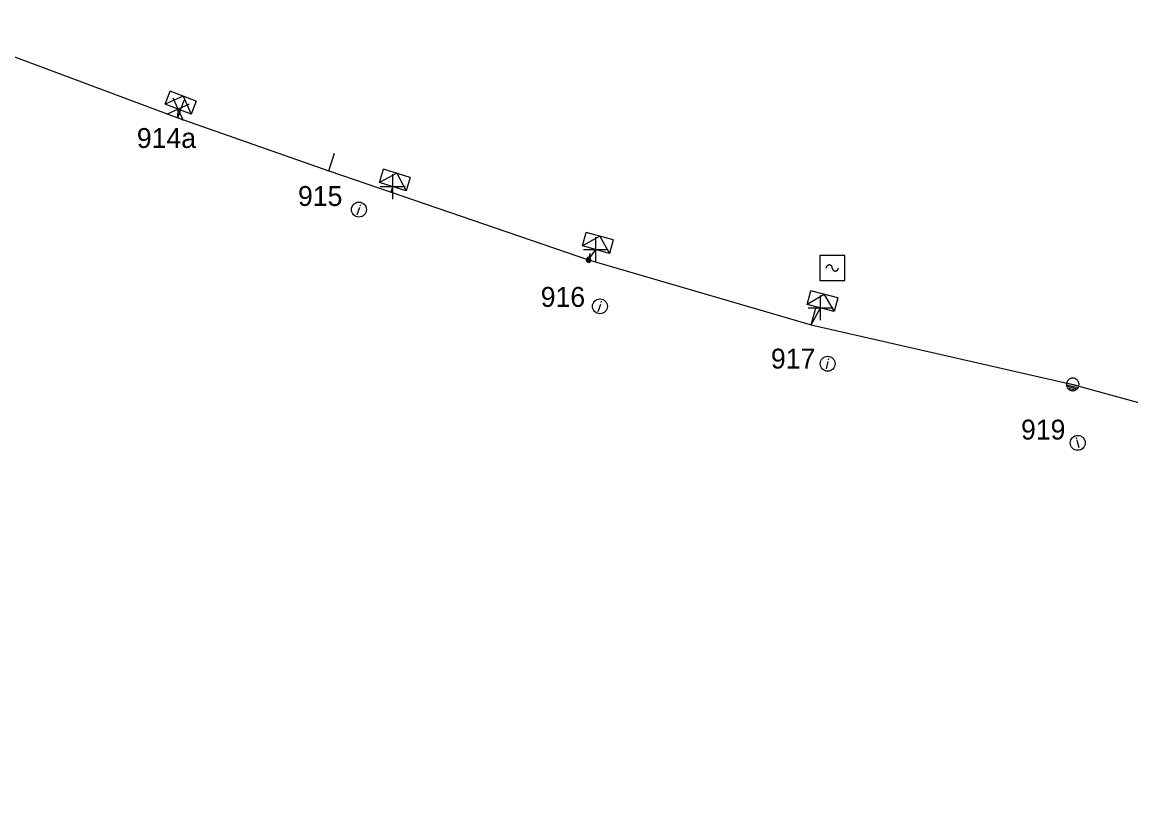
# Model space of a CAD drawing. Extents: x -540466 to -537383, y -1184038 to -1179972.
# Drawn here: x -538419.1 to -538363.4, y -1180235.2 to -1180196.4 of the extents above; entities that cross this region are included whole.
import ezdxf

# ---------------------------------------------------------------- set-up
doc = ezdxf.new("R2010")
doc.units = 0
for name, color, linetype in [('Vrstva 1', 7, 'Continuous'), ('Vrstva 10', 7, 'Continuous'), ('Vrstva 13', 7, 'Continuous'), ('Vrstva 14', 7, 'Continuous'), ('Vrstva 2', 7, 'Continuous'), ('Vrstva 31', 7, 'Continuous'), ('Vrstva 34', 7, 'Continuous'), ('Vrstva 36', 7, 'Continuous'), ('Vrstva 50', 7, 'Continuous'), ('Vrstva 8', 7, 'Continuous'), ('Vrstva 9', 7, 'Continuous')]:
    doc.layers.add(name, color=color, linetype=linetype)

# ---------------------------------------------------------------- blocks, each defined once
blk = doc.blocks.new('NN440')
at = {"layer": 'Vrstva 2'}
for points in [[(0.63, 0), (0.63, 0.06), (0.62, 0.13), (0.6, 0.19), (0.58, 0.25), (0.55, 0.31), (0.51, 0.37), (0.47, 0.42), (0.42, 0.46), (0.37, 0.51), (0.32, 0.54), (0.26, 0.57), (0.2, 0.59), (0.13, 0.61), (0.07, 0.62), (0, 0.63), (-0.06, 0.62), (-0.13, 0.61), (-0.19, 0.59), (-0.26, 0.57), (-0.31, 0.54), (-0.37, 0.51), (-0.42, 0.46), (-0.47, 0.42), (-0.51, 0.37), (-0.54, 0.31), (-0.57, 0.25), (-0.6, 0.19), (-0.62, 0.13), (-0.63, 0.06), (-0.63, 0), (-0.63, -0.07), (-0.62, -0.14), (-0.6, -0.2), (-0.57, -0.26), (-0.54, -0.32), (-0.51, -0.37), (-0.47, -0.43), (-0.42, -0.47), (-0.37, -0.51), (-0.31, -0.55), (-0.26, -0.58), (-0.19, -0.6), (-0.13, -0.62), (-0.06, -0.63), (0, -0.63), (0.07, -0.63), (0.13, -0.62), (0.2, -0.6), (0.26, -0.58), (0.32, -0.55), (0.37, -0.51), (0.42, -0.47), (0.47, -0.43), (0.51, -0.37), (0.55, -0.32), (0.58, -0.26), (0.6, -0.2), (0.62, -0.14), (0.63, -0.07), (0.63, 0)], [(-0.63, 0), (0.63, 0)], [(-0.6, -0.18), (0.57, -0.18)], [(-0.51, -0.32), (0.5, -0.32)], [(-0.37, -0.47), (0.35, -0.47)]]:
    blk.add_lwpolyline(points, dxfattribs=at)
blk = doc.blocks.new('NN770')
at = {"layer": 'Vrstva 10'}
for p, q in [((0.002, 0.187), (0.002, 0.263)), ((0.002, -0.276), (0.002, 0.111))]:
    blk.add_line(p, q, dxfattribs=at)
blk.add_circle((0, -0.008), 0.375, dxfattribs=at)
blk = doc.blocks.new('NN800')
at = {"layer": 'Vrstva 1'}
for points in [[(-0.442, 0.442), (0.442, -0.442)], [(-0.442, -0.442), (0.442, 0.442)]]:
    blk.add_lwpolyline(points, dxfattribs=at)
blk = doc.blocks.new('NN630')
at = {"layer": 'Vrstva 9'}
for points in [[(-0.003, -0.7), (-0.703, 0)], [(-0.703, -0.7), (-0.703, 0), (0.697, 0), (0.697, -0.7)], [(-0.003, -0.7), (0.697, 0)], [(-0.703, -0.7), (0.697, -0.7)]]:
    blk.add_lwpolyline(points, dxfattribs=at)
blk = doc.blocks.new('NN740')
at = {"layer": 'Vrstva 1'}
for points in [[(0.624, 0.624), (-0.626, 0.624)], [(-0.626, 0.624), (-0.626, -0.626)], [(0.624, -0.626), (0.624, 0.624)], [(-0.001, -0.001), (-0.002, 0.015), (-0.004, 0.031), (-0.008, 0.046), (-0.014, 0.061), (-0.021, 0.075), (-0.03, 0.089), (-0.04, 0.101), (-0.051, 0.112), (-0.063, 0.123), (-0.077, 0.131), (-0.091, 0.139), (-0.106, 0.145), (-0.121, 0.149), (-0.137, 0.151), (-0.153, 0.152), (-0.169, 0.151), (-0.185, 0.149), (-0.2, 0.145), (-0.215, 0.139), (-0.229, 0.132), (-0.243, 0.123), (-0.255, 0.113), (-0.266, 0.102), (-0.276, 0.09), (-0.285, 0.076), (-0.293, 0.062), (-0.298, 0.047), (-0.303, 0.032), (-0.305, 0.016), (-0.306, 0), (-0.306, -0.001)], [(-0.001, -0.001), (0, -0.017), (0.002, -0.032), (0.006, -0.048), (0.011, -0.062), (0.018, -0.077), (0.026, -0.09), (0.036, -0.102), (0.047, -0.114), (0.059, -0.124), (0.072, -0.133), (0.085, -0.14), (0.1, -0.146), (0.115, -0.15), (0.131, -0.153), (0.146, -0.154), (0.162, -0.154), (0.178, -0.151), (0.193, -0.148), (0.208, -0.142), (0.222, -0.135), (0.235, -0.127), (0.247, -0.118), (0.259, -0.107), (0.269, -0.095), (0.278, -0.082), (0.285, -0.068), (0.291, -0.053), (0.295, -0.038), (0.298, -0.023), (0.299, -0.007), (0.299, -0.006)], [(-0.626, -0.626), (0.624, -0.626)]]:
    blk.add_lwpolyline(points, dxfattribs=at)
blk = doc.blocks.new('NN500')
at = {"layer": 'Vrstva 2'}
for points in [[(0, -0.24), (0.02, -0.23), (0.05, -0.23), (0.07, -0.22), (0.09, -0.22), (0.12, -0.2), (0.14, -0.19), (0.16, -0.18), (0.17, -0.16), (0.19, -0.14), (0.2, -0.12), (0.21, -0.1), (0.22, -0.07), (0.23, -0.05), (0.23, -0.02), (0.23, 0), (0.23, 0.02), (0.23, 0.05), (0.22, 0.07), (0.21, 0.1), (0.2, 0.12), (0.19, 0.14), (0.17, 0.16), (0.16, 0.17), (0.14, 0.19), (0.12, 0.2), (0.09, 0.21), (0.07, 0.22), (0.05, 0.23), (0.02, 0.23), (0, 0.23), (-0.03, 0.23), (-0.05, 0.23), (-0.07, 0.22), (-0.1, 0.21), (-0.12, 0.2), (-0.14, 0.19), (-0.16, 0.17), (-0.18, 0.16), (-0.19, 0.14), (-0.2, 0.12), (-0.22, 0.1), (-0.22, 0.07), (-0.23, 0.05), (-0.23, 0.02), (-0.24, 0), (-0.23, -0.02), (-0.23, -0.05), (-0.22, -0.07), (-0.22, -0.1), (-0.2, -0.12), (-0.19, -0.14), (-0.18, -0.16), (-0.16, -0.18), (-0.14, -0.19), (-0.12, -0.2), (-0.1, -0.22), (-0.07, -0.22), (-0.05, -0.23), (-0.03, -0.23), (0, -0.24)], [(0, -0.24), (0.02, -0.23), (0.05, -0.23), (0.07, -0.22), (0.09, -0.22), (0.12, -0.2), (0.14, -0.19), (0.16, -0.18), (0.17, -0.16), (0.19, -0.14), (0.2, -0.12), (0.21, -0.1), (0.22, -0.07), (0.23, -0.05), (0.23, -0.02), (0.23, 0), (0.23, 0.02), (0.23, 0.05), (0.22, 0.07), (0.21, 0.1), (0.2, 0.12), (0.19, 0.14), (0.17, 0.16), (0.16, 0.17), (0.14, 0.19), (0.12, 0.2), (0.09, 0.21), (0.07, 0.22), (0.05, 0.23), (0.02, 0.23), (0, 0.23), (-0.03, 0.23), (-0.05, 0.23), (-0.07, 0.22), (-0.1, 0.21), (-0.12, 0.2), (-0.14, 0.19), (-0.16, 0.17), (-0.18, 0.16), (-0.19, 0.14), (-0.2, 0.12), (-0.22, 0.1), (-0.22, 0.07), (-0.23, 0.05), (-0.23, 0.02), (-0.24, 0), (-0.23, -0.02), (-0.23, -0.05), (-0.22, -0.07), (-0.22, -0.1), (-0.2, -0.12), (-0.19, -0.14), (-0.18, -0.16), (-0.16, -0.18), (-0.14, -0.19), (-0.12, -0.2), (-0.1, -0.22), (-0.07, -0.22), (-0.05, -0.23), (-0.03, -0.23), (0, -0.24)], [(0, -0.21), (0.02, -0.2), (0.04, -0.2), (0.06, -0.2), (0.08, -0.19), (0.1, -0.18), (0.12, -0.17), (0.14, -0.15), (0.15, -0.14), (0.16, -0.12), (0.18, -0.1), (0.19, -0.08), (0.19, -0.06), (0.2, -0.04), (0.2, -0.02), (0.2, 0), (0.2, 0.02), (0.2, 0.04), (0.19, 0.06), (0.19, 0.08), (0.18, 0.1), (0.16, 0.12), (0.15, 0.14), (0.14, 0.15), (0.12, 0.17), (0.1, 0.18), (0.08, 0.19), (0.06, 0.19), (0.04, 0.2), (0.02, 0.2), (0, 0.2), (-0.02, 0.2), (-0.04, 0.2), (-0.06, 0.19), (-0.08, 0.19), (-0.1, 0.18), (-0.12, 0.17), (-0.14, 0.15), (-0.15, 0.14), (-0.17, 0.12), (-0.18, 0.1), (-0.19, 0.08), (-0.2, 0.06), (-0.2, 0.04), (-0.21, 0.02), (-0.21, 0), (-0.21, -0.02), (-0.2, -0.04), (-0.2, -0.06), (-0.19, -0.08), (-0.18, -0.1), (-0.17, -0.12), (-0.15, -0.14), (-0.14, -0.15), (-0.12, -0.17), (-0.1, -0.18), (-0.08, -0.19), (-0.06, -0.2), (-0.04, -0.2), (-0.02, -0.2), (0, -0.21)], [(0, -0.18), (0.02, -0.18), (0.04, -0.17), (0.05, -0.17), (0.07, -0.16), (0.09, -0.15), (0.1, -0.14), (0.12, -0.13), (0.13, -0.12), (0.14, -0.1), (0.15, -0.09), (0.16, -0.07), (0.17, -0.05), (0.17, -0.04), (0.17, -0.02), (0.17, 0), (0.17, 0.02), (0.17, 0.04), (0.17, 0.05), (0.16, 0.07), (0.15, 0.09), (0.14, 0.1), (0.13, 0.12), (0.12, 0.13), (0.1, 0.14), (0.09, 0.15), (0.07, 0.16), (0.05, 0.17), (0.04, 0.17), (0.02, 0.17), (0, 0.18), (-0.02, 0.17), (-0.04, 0.17), (-0.06, 0.17), (-0.07, 0.16), (-0.09, 0.15), (-0.1, 0.14), (-0.12, 0.13), (-0.13, 0.12), (-0.14, 0.1), (-0.15, 0.09), (-0.16, 0.07), (-0.17, 0.05), (-0.17, 0.04), (-0.18, 0.02), (-0.18, 0), (-0.18, -0.02), (-0.17, -0.04), (-0.17, -0.05), (-0.16, -0.07), (-0.15, -0.09), (-0.14, -0.1), (-0.13, -0.12), (-0.12, -0.13), (-0.1, -0.14), (-0.09, -0.15), (-0.07, -0.16), (-0.06, -0.17), (-0.04, -0.17), (-0.02, -0.18), (0, -0.18)], [(0, -0.15), (0.01, -0.15), (0.03, -0.14), (0.04, -0.14), (0.06, -0.13), (0.07, -0.13), (0.08, -0.12), (0.1, -0.11), (0.11, -0.1), (0.12, -0.09), (0.13, -0.07), (0.13, -0.06), (0.14, -0.05), (0.14, -0.03), (0.14, -0.02), (0.14, 0), (0.14, 0.01), (0.14, 0.03), (0.14, 0.04), (0.13, 0.06), (0.13, 0.07), (0.12, 0.09), (0.11, 0.1), (0.1, 0.11), (0.08, 0.12), (0.07, 0.13), (0.06, 0.13), (0.04, 0.14), (0.03, 0.14), (0.01, 0.14), (0, 0.15), (-0.02, 0.14), (-0.03, 0.14), (-0.05, 0.14), (-0.06, 0.13), (-0.07, 0.13), (-0.09, 0.12), (-0.1, 0.11), (-0.11, 0.1), (-0.12, 0.09), (-0.13, 0.07), (-0.13, 0.06), (-0.14, 0.04), (-0.14, 0.03), (-0.15, 0.01), (-0.15, 0), (-0.15, -0.02), (-0.14, -0.03), (-0.14, -0.05), (-0.13, -0.06), (-0.13, -0.07), (-0.12, -0.09), (-0.11, -0.1), (-0.1, -0.11), (-0.09, -0.12), (-0.07, -0.13), (-0.06, -0.13), (-0.05, -0.14), (-0.03, -0.14), (-0.02, -0.15), (0, -0.15)], [(0, -0.12), (0.01, -0.12), (0.02, -0.11), (0.03, -0.11), (0.05, -0.11), (0.06, -0.1), (0.07, -0.09), (0.08, -0.09), (0.09, -0.08), (0.09, -0.07), (0.1, -0.06), (0.11, -0.05), (0.11, -0.04), (0.11, -0.02), (0.11, -0.01), (0.12, 0), (0.11, 0.01), (0.11, 0.02), (0.11, 0.04), (0.11, 0.05), (0.1, 0.06), (0.09, 0.07), (0.09, 0.08), (0.08, 0.09), (0.07, 0.09), (0.06, 0.1), (0.05, 0.11), (0.03, 0.11), (0.02, 0.11), (0.01, 0.12), (0, 0.12), (-0.01, 0.12), (-0.03, 0.11), (-0.04, 0.11), (-0.05, 0.11), (-0.06, 0.1), (-0.07, 0.09), (-0.08, 0.09), (-0.09, 0.08), (-0.1, 0.07), (-0.1, 0.06), (-0.11, 0.05), (-0.11, 0.04), (-0.12, 0.02), (-0.12, 0.01), (-0.12, 0), (-0.12, -0.01), (-0.12, -0.02), (-0.11, -0.04), (-0.11, -0.05), (-0.1, -0.06), (-0.1, -0.07), (-0.09, -0.08), (-0.08, -0.09), (-0.07, -0.09), (-0.06, -0.1), (-0.05, -0.11), (-0.04, -0.11), (-0.03, -0.11), (-0.01, -0.12), (0, -0.12)], [(0, -0.09), (0.01, -0.09), (0.02, -0.09), (0.03, -0.08), (0.03, -0.08), (0.04, -0.08), (0.05, -0.07), (0.06, -0.07), (0.06, -0.06), (0.07, -0.05), (0.07, -0.04), (0.08, -0.04), (0.08, -0.03), (0.08, -0.02), (0.09, -0.01), (0.09, 0), (0.09, 0.01), (0.08, 0.02), (0.08, 0.03), (0.08, 0.03), (0.07, 0.04), (0.07, 0.05), (0.06, 0.06), (0.06, 0.06), (0.05, 0.07), (0.04, 0.07), (0.03, 0.08), (0.03, 0.08), (0.02, 0.08), (0.01, 0.09), (0, 0.09), (-0.01, 0.09), (-0.02, 0.08), (-0.03, 0.08), (-0.04, 0.08), (-0.04, 0.07), (-0.05, 0.07), (-0.06, 0.06), (-0.07, 0.06), (-0.07, 0.05), (-0.08, 0.04), (-0.08, 0.03), (-0.08, 0.03), (-0.09, 0.02), (-0.09, 0.01), (-0.09, 0), (-0.09, -0.01), (-0.09, -0.02), (-0.08, -0.03), (-0.08, -0.04), (-0.08, -0.04), (-0.07, -0.05), (-0.07, -0.06), (-0.06, -0.07), (-0.05, -0.07), (-0.04, -0.08), (-0.04, -0.08), (-0.03, -0.08), (-0.02, -0.09), (-0.01, -0.09), (0, -0.09)], [(0, -0.06), (0, -0.06), (0.01, -0.06), (0.02, -0.05), (0.02, -0.05), (0.03, -0.05), (0.03, -0.05), (0.04, -0.04), (0.04, -0.04), (0.05, -0.03), (0.05, -0.03), (0.05, -0.02), (0.05, -0.02), (0.05, -0.01), (0.06, -0.01), (0.06, 0), (0.06, 0.01), (0.05, 0.01), (0.05, 0.02), (0.05, 0.02), (0.05, 0.03), (0.05, 0.03), (0.04, 0.04), (0.04, 0.04), (0.03, 0.05), (0.03, 0.05), (0.02, 0.05), (0.02, 0.05), (0.01, 0.06), (0, 0.06), (0, 0.06), (-0.01, 0.06), (-0.01, 0.06), (-0.02, 0.05), (-0.02, 0.05), (-0.03, 0.05), (-0.03, 0.05), (-0.04, 0.04), (-0.04, 0.04), (-0.05, 0.03), (-0.05, 0.03), (-0.05, 0.02), (-0.06, 0.02), (-0.06, 0.01), (-0.06, 0.01), (-0.06, 0), (-0.06, -0.01), (-0.06, -0.01), (-0.06, -0.02), (-0.05, -0.02), (-0.05, -0.03), (-0.05, -0.03), (-0.04, -0.04), (-0.04, -0.04), (-0.03, -0.05), (-0.03, -0.05), (-0.02, -0.05), (-0.02, -0.05), (-0.01, -0.06), (-0.01, -0.06), (0, -0.06)], [(0, -0.03), (0, -0.03), (0, -0.03), (0.01, -0.03), (0.01, -0.03), (0.01, -0.02), (0.02, -0.02), (0.02, -0.02), (0.02, -0.02), (0.02, -0.02), (0.02, -0.01), (0.02, -0.01), (0.03, -0.01), (0.03, -0.01), (0.03, 0), (0.03, 0), (0.03, 0), (0.03, 0.01), (0.03, 0.01), (0.02, 0.01), (0.02, 0.01), (0.02, 0.02), (0.02, 0.02), (0.02, 0.02), (0.02, 0.02), (0.01, 0.02), (0.01, 0.02), (0.01, 0.03), (0, 0.03), (0, 0.03), (0, 0.03), (0, 0.03), (-0.01, 0.03), (-0.01, 0.03), (-0.01, 0.02), (-0.02, 0.02), (-0.02, 0.02), (-0.02, 0.02), (-0.02, 0.02), (-0.02, 0.02), (-0.03, 0.01), (-0.03, 0.01), (-0.03, 0.01), (-0.03, 0.01), (-0.03, 0), (-0.03, 0), (-0.03, 0), (-0.03, -0.01), (-0.03, -0.01), (-0.03, -0.01), (-0.03, -0.01), (-0.02, -0.02), (-0.02, -0.02), (-0.02, -0.02), (-0.02, -0.02), (-0.02, -0.02), (-0.01, -0.03), (-0.01, -0.03), (-0.01, -0.03), (0, -0.03), (0, -0.03)], [(0.23, 0), (0.7, 0)]]:
    blk.add_lwpolyline(points, dxfattribs=at)
blk = doc.blocks.new('NN510')
at = {"layer": 'Vrstva 2'}
blk.add_lwpolyline([(0.001, 0.002), (0.001, 0.939)], dxfattribs=at)

msp = doc.modelspace()

# ---------------------------------------------------------------- linework, layer by layer
at = {"layer": 'Vrstva 50'}
for points in [[(-538424.18, -1180196.42), (-538411.287, -1180201.227), (-538403.7, -1180203.9), (-538400.57, -1180204.96), (-538390.649, -1180208.37)], [(-538390.649, -1180208.37), (-538379.468, -1180211.637), (-538366.32, -1180214.63)], [(-538366.32, -1180214.63), (-538355.141, -1180217.708), (-538349.044, -1180219.703), (-538334.933, -1180223.678), (-538323.996, -1180226.275), (-538305.73, -1180235.213)]]:
    msp.add_lwpolyline(points, dxfattribs=at)
at = {"layer": 'Vrstva 8'}
for points in [[(-538411.287, -1180201.227), (-538411.28, -1180200.79)], [(-538400.57, -1180204.96), (-538400.495, -1180204.687)], [(-538390.649, -1180208.37), (-538390.284, -1180207.854)], [(-538379.468, -1180211.637), (-538378.99, -1180210.783)]]:
    msp.add_lwpolyline(points, dxfattribs=at)

# ---------------------------------------------------------------- block references
at = {"layer": 'Vrstva 13'}
for p, rotation in [((-538411.29, -1180201.23), -19.47030198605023), ((-538403.7, -1180203.9), -17.012546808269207), ((-538379.468, -1180211.637), -15.664122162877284)]:
    msp.add_blockref('NN510', p, dxfattribs=dict(at, rotation=rotation))
at = {"layer": 'Vrstva 13', "xscale": 0.5}
for name, p, yscale, rotation in [('NN500', (-538390.649, -1180208.37), 0.5000000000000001, 73.15000001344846), ('NN440', (-538366.32, -1180214.63), 0.49999999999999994, -13.750977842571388)]:
    msp.add_blockref(name, p, dxfattribs=dict(at, yscale=yscale, rotation=rotation))
at = {"layer": 'Vrstva 31'}
for p, rotation in [((-538411.28, -1180200.79), 159.3312419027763), ((-538400.495, -1180204.687), 163.04810577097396), ((-538390.284, -1180207.854), 164.33587783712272), ((-538378.99, -1180210.783), 165.2949362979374)]:
    msp.add_blockref('NN630', p, dxfattribs=dict(at, rotation=rotation))
at = {"layer": 'Vrstva 34'}
for p, rotation in [((-538411.28, -1180200.79), -20.668758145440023), ((-538400.496, -1180204.687), 45), ((-538390.284, -1180207.854), 45), ((-538378.99, -1180210.783), 44.99999995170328)]:
    msp.add_blockref('NN800', p, dxfattribs=dict(at, rotation=rotation))
msp.add_blockref('NN740', (-538378.403, -1180208.778), dxfattribs=at)
at = {"layer": 'Vrstva 36'}
for p, rotation in [((-538402.191, -1180205.833), -18.79386112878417), ((-538390.078, -1180210.698), -18.205099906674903), ((-538378.635, -1180213.584), -13.750977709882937), ((-538366.07, -1180217.561), 15.101097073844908)]:
    msp.add_blockref('NN770', p, dxfattribs=dict(at, rotation=rotation))

# ---------------------------------------------------------------- texts
at = {"layer": 'Vrstva 14'}
for s, p in [('914a', (-538413.352, -1180202.745)), ('915', (-538405.254, -1180205.659)), ('916', (-538393.056, -1180210.731)), ('917', (-538381.488, -1180213.834)), ('919', (-538368.92, -1180217.403))]:
    msp.add_text(s, height=1, dxfattribs=at).set_placement(p)

doc.saveas('drawing.dxf')
